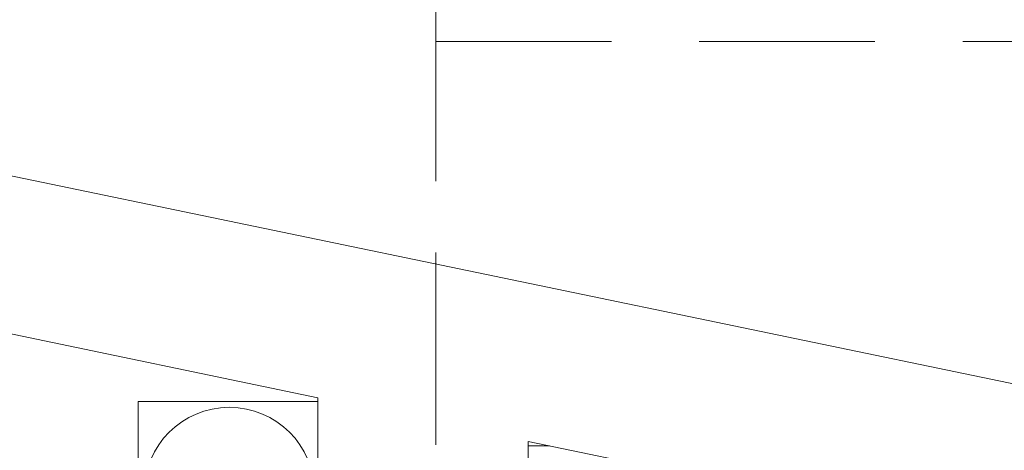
# Model space of a CAD drawing. Header units: millimetres. Extents: x 567 to 934, y -1 to 364.
# Tile 854 of 1056: x 774.81 to 776.59, y 172.398 to 173.176. Entities that reach past the tile are written whole.
import ezdxf

# ---------------------------------------------------------------- set-up
doc = ezdxf.new("R2010")
doc.units = ezdxf.units.MM
doc.header["$MEASUREMENT"] = 0
doc.linetypes.add('HIDDEN2', pattern=[0.47625, 0.3175, -0.15875])
doc.layers.add('ARQ FINA', color=8, linetype='Continuous')
doc.layers.add('DI-Detalhes', color=1, linetype='HIDDEN2', lineweight=9)

msp = doc.modelspace()

# ---------------------------------------------------------------- linework, layer by layer
at = {"layer": 'ARQ FINA', "lineweight": 5}
for p, q in [((822.3138, 163.0305), (758.1092, 176.357)), ((782.9089, 171.2095), (768.4689, 174.2067)), ((772.2889, 173.1279), (775.3489, 172.4927)), ((775.0244, 172.1569), (775.0244, 172.4859)), ((775.0244, 172.4859), (775.3489, 172.4859)), ((775.3489, 172.4859), (775.0244, 172.4859)), ((775.0244, 172.4859), (775.0244, 172.1569)), ((775.0244, 172.1569), (775.0244, 172.4859)), ((775.0244, 172.4859), (775.3489, 172.4859)), ((775.3489, 172.4927), (775.3489, 169.9614)), ((775.7289, 172.4139), (778.7889, 171.7787)), ((775.7289, 169.9614), (775.7289, 172.4139)), ((775.7289, 172.4059), (775.7674, 172.4059)), ((775.7674, 172.4059), (775.7289, 172.4059)), ((775.7289, 172.4059), (775.7674, 172.4059))]:
    msp.add_line(p, q, dxfattribs=at)
for start, end in [(90, 270), (270, 90)]:
    msp.add_arc((775.1889, 172.3214), 0.154, start, end, dxfattribs=at)
at = {"layer": 'DI-Detalhes'}
for points in [[(768.3521, 174.6304), (775.5622, 174.6304), (775.5622, 165.2484), (768.3521, 165.2484), (768.3521, 174.6304)], [(775.5622, 173.1366), (782.8161, 173.1366), (782.8161, 165.2941), (775.5622, 165.2941), (775.5622, 173.1366)]]:
    msp.add_lwpolyline(points, dxfattribs=at)

doc.saveas('drawing.dxf')
